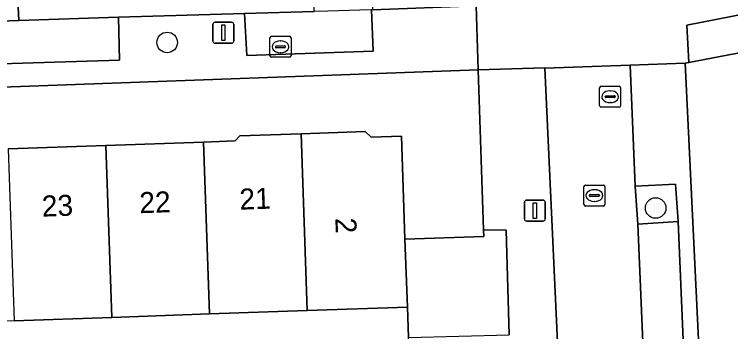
# Model space of a CAD drawing. Extents: x 162250 to 162661, y 380743 to 381606.
# Drawn here: x 162369.49 to 162403.59, y 381101.54 to 381116.65 of the extents above; entities that cross this region are included whole.
import ezdxf

# ---------------------------------------------------------------- set-up
doc = ezdxf.new("R2010")
doc.units = 0
for name, color, linetype in [('IMGEO_Boom', 7, 'Continuous'), ('IMGEO_Brandkraan', 7, 'Continuous'), ('IMGEO_Erf', 7, 'Continuous'), ('IMGEO_Groenvoorziening', 7, 'Continuous'), ('IMGEO_Kolk', 7, 'Continuous'), ('IMGEO_Lichtmast', 7, 'Continuous'), ('IMGEO_Pand', 7, 'Continuous'), ('IMGEO_Pand_nummerreeks', 7, 'Continuous'), ('IMGEO_Parkeervlak_open', 7, 'Continuous'), ('IMGEO_Rijbaan_lokaal_open', 7, 'Continuous'), ('IMGEO_Rioolput', 7, 'Continuous'), ('IMGEO_Voetpad_open', 7, 'Continuous'), ('IMGEO_Woonerf_open', 7, 'Continuous')]:
    doc.layers.add(name, color=color, linetype=linetype)

msp = doc.modelspace()

# ---------------------------------------------------------------- linework, layer by layer
at = {"layer": 'IMGEO_Boom'}
for centre in [(162376.767, 381115.316), (162400.019, 381107.43)]:
    msp.add_circle(centre, 0.489, dxfattribs=at)
at = {"layer": 'IMGEO_Brandkraan'}
for p, q in [((162381.66, 381114.681), (162381.66, 381115.533)), ((162381.735, 381115.607), (162382.587, 381115.607)), ((162382.148, 381115.387), (162382.173, 381115.387)), ((162382.661, 381115.533), (162382.661, 381114.681)), ((162381.919, 381115.101), (162381.919, 381115.113)), ((162382.357, 381115.064), (162381.959, 381115.064)), ((162381.962, 381115.15), (162382.36, 381115.15)), ((162382.403, 381115.113), (162382.403, 381115.101)), ((162382.171, 381114.827), (162382.146, 381114.827)), ((162382.587, 381114.607), (162381.735, 381114.607))]:
    msp.add_line(p, q, dxfattribs=at)
for points in [[(162381.66, 381114.681), (162381.66, 381115.533)], [(162381.735, 381115.607), (162382.587, 381115.607)], [(162382.661, 381115.533), (162382.661, 381114.681)], [(162382.587, 381114.607), (162381.735, 381114.607)]]:
    msp.add_lwpolyline(points, dxfattribs=at)
for centre, radius, start, end in [((162381.737, 381115.531), 0.0765, 91.552, 178.448), ((162381.737, 381115.531), 0.0765, 91.552, 178.448), ((162382.585, 381115.531), 0.0765, 1.552, 88.448), ((162382.585, 381115.531), 0.0765, 1.552, 88.448), ((162381.959, 381115.11), 0.0403, 85.8775, 175.7526), ((162381.956, 381115.1), 0.0366, 178.938, 274.7102), ((162382.36, 381115.107), 0.043, 264.8664, 352.4533), ((162382.364, 381115.112), 0.0386, 1.7309, 96.639), ((162381.737, 381114.683), 0.0765, 181.552, 268.448), ((162381.737, 381114.683), 0.0765, 181.552, 268.448), ((162382.585, 381114.683), 0.0765, 271.552, 358.448), ((162382.585, 381114.683), 0.0765, 271.552, 358.448)]:
    msp.add_arc(centre, radius, start, end, dxfattribs=at)
for centre, major_axis, ratio, start_param, end_param in [((162382.147, 381115.107), (-0.387, 0.002), 0.722429, 4.712389, 7.853982), ((162382.172, 381115.107), (-0.39, 0.002), 0.717154, 1.570796, 4.712389)]:
    msp.add_ellipse(centre, major_axis=major_axis, ratio=ratio, start_param=start_param, end_param=end_param, dxfattribs=at)
at = {"layer": 'IMGEO_Erf'}
for points in [[(162431.678, 381120.144), (162401.595, 381114.357), (162401.417, 381114.323), (162402.29, 381096.222)], [(162369.204, 381110.243), (162373.852, 381110.406), (162378.499, 381110.569), (162380.002, 381110.622), (162380.228, 381110.865), (162383.138, 381110.967), (162386.185, 381111.074), (162386.47, 381110.808), (162387.913, 381110.859), (162388.086, 381105.942), (162391.838, 381106.067), (162391.827, 381106.387), (162391.565, 381114.004), (162369.777, 381113.218), (162361.251, 381112.919)]]:
    msp.add_lwpolyline(points, dxfattribs=at)
msp.add_lwpolyline([(162388.259, 381101.259), (162388.199, 381102.715), (162383.433, 381102.548), (162378.785, 381102.385), (162374.138, 381102.222), (162369.49, 381102.058), (162364.843, 381101.895), (162360.195, 381101.732), (162355.43, 381101.565), (162355.673, 381096.587), (162356.751, 381096.538), (162360.382, 381096.37), (162365.043, 381096.154), (162369.704, 381095.939), (162369.667, 381096.991), (162369.702, 381096.992), (162369.668, 381097.959), (162374.281, 381098.121), (162378.928, 381098.284), (162383.372, 381098.44), (162383.577, 381098.447), (162388.368, 381098.616), (162388.35, 381099.05)], close=True, dxfattribs=at)
at = {"layer": 'IMGEO_Groenvoorziening'}
msp.add_lwpolyline([(162399.178, 381106.658), (162401.091, 381106.793), (162400.964, 381108.569), (162399.043, 381108.473)], close=True, dxfattribs=at)
at = {"layer": 'IMGEO_Kolk'}
for p, q in [((162396.678, 381108.524), (162397.53, 381108.524)), ((162396.603, 381107.598), (162396.603, 381108.45)), ((162397.091, 381108.304), (162397.116, 381108.304)), ((162397.604, 381108.45), (162397.604, 381107.598)), ((162396.862, 381108.018), (162396.862, 381108.03)), ((162397.3, 381107.981), (162396.902, 381107.981)), ((162396.905, 381108.067), (162397.303, 381108.067)), ((162397.346, 381108.03), (162397.346, 381108.018)), ((162397.53, 381107.524), (162396.678, 381107.524)), ((162397.114, 381107.744), (162397.089, 381107.744))]:
    msp.add_line(p, q, dxfattribs=at)
for points in [[(162396.678, 381108.524), (162397.53, 381108.524)], [(162396.603, 381107.598), (162396.603, 381108.45)], [(162397.604, 381108.45), (162397.604, 381107.598)], [(162397.53, 381107.524), (162396.678, 381107.524)]]:
    msp.add_lwpolyline(points, dxfattribs=at)
for centre, radius, start, end in [((162396.68, 381108.448), 0.0765, 91.552, 178.448), ((162396.68, 381108.448), 0.0765, 91.552, 178.448), ((162397.528, 381108.448), 0.0765, 1.552, 88.448), ((162397.528, 381108.448), 0.0765, 1.552, 88.448), ((162396.902, 381108.027), 0.0403, 85.8775, 175.7526), ((162396.899, 381108.017), 0.0366, 178.938, 274.7102), ((162397.303, 381108.024), 0.043, 264.8664, 352.4533), ((162397.307, 381108.029), 0.0386, 1.7309, 96.639), ((162396.68, 381107.6), 0.0765, 181.552, 268.448), ((162396.68, 381107.6), 0.0765, 181.552, 268.448), ((162397.528, 381107.6), 0.0765, 271.552, 358.448), ((162397.528, 381107.6), 0.0765, 271.552, 358.448)]:
    msp.add_arc(centre, radius, start, end, dxfattribs=at)
for centre, major_axis, ratio, start_param, end_param in [((162397.09, 381108.024), (-0.387, 0.002), 0.722429, 4.712389, 7.853982), ((162397.115, 381108.024), (-0.39, 0.002), 0.717154, 1.570796, 4.712389)]:
    msp.add_ellipse(centre, major_axis=major_axis, ratio=ratio, start_param=start_param, end_param=end_param, dxfattribs=at)
at = {"layer": 'IMGEO_Lichtmast'}
for p, q in [((162378.945, 381115.377), (162378.945, 381116.177)), ((162378.945, 381116.177), (162378.945, 381115.377)), ((162379.045, 381116.277), (162379.835, 381116.277)), ((162379.835, 381116.277), (162379.045, 381116.277)), ((162379.935, 381116.177), (162379.935, 381115.377)), ((162379.935, 381115.377), (162379.935, 381116.177)), ((162379.835, 381115.277), (162379.045, 381115.277)), ((162379.045, 381115.277), (162379.835, 381115.277)), ((162393.875, 381107.807), (162394.665, 381107.807)), ((162394.665, 381107.807), (162393.875, 381107.807)), ((162393.775, 381106.907), (162393.775, 381107.707)), ((162393.775, 381107.707), (162393.775, 381106.907)), ((162394.765, 381107.707), (162394.765, 381106.907)), ((162394.765, 381106.907), (162394.765, 381107.707)), ((162394.665, 381106.807), (162393.875, 381106.807)), ((162393.875, 381106.807), (162394.665, 381106.807))]:
    msp.add_line(p, q, dxfattribs=at)
for points in [[(162379.365, 381116.152), (162379.515, 381116.152), (162379.515, 381115.402), (162379.365, 381115.402), (162379.365, 381116.152)], [(162394.195, 381107.682), (162394.345, 381107.682), (162394.345, 381106.932), (162394.195, 381106.932), (162394.195, 381107.682)]]:
    msp.add_lwpolyline(points, dxfattribs=at)
for centre, start, end in [((162379.045, 381116.177), 90, 180), ((162379.045, 381116.177), 90, 180), ((162379.835, 381116.177), 0, 90), ((162379.835, 381116.177), 360, 90), ((162379.045, 381115.377), 180, 270), ((162379.045, 381115.377), 180, 270), ((162379.835, 381115.377), 270, 0), ((162379.835, 381115.377), 270, 0), ((162393.875, 381107.707), 90, 180), ((162393.875, 381107.707), 90, 180), ((162394.665, 381107.707), 0, 90), ((162394.665, 381107.707), 360, 90), ((162393.875, 381106.907), 180, 270), ((162393.875, 381106.907), 180, 270), ((162394.665, 381106.907), 270, 0), ((162394.665, 381106.907), 270, 0)]:
    msp.add_arc(centre, 0.1, start, end, dxfattribs=at)
at = {"layer": 'IMGEO_Pand'}
for points in [[(162383.138, 381110.967), (162380.228, 381110.865), (162380.002, 381110.622), (162378.499, 381110.569), (162378.785, 381102.385), (162383.433, 381102.548)], [(162383.138, 381110.967), (162383.433, 381102.548), (162388.199, 381102.715), (162388.086, 381105.942), (162387.913, 381110.859), (162386.47, 381110.808), (162386.185, 381111.074)], [(162378.499, 381110.569), (162373.852, 381110.406), (162374.138, 381102.222), (162378.785, 381102.385)], [(162373.852, 381110.406), (162369.204, 381110.243), (162369.49, 381102.058), (162374.138, 381102.222)]]:
    msp.add_lwpolyline(points, close=True, dxfattribs=at)
at = {"layer": 'IMGEO_Parkeervlak_open'}
for points in [[(162386.5, 381116.867), (162385.931, 381116.85), (162384.408, 381116.804), (162383.758, 381116.785), (162380.448, 381116.685), (162380.553, 381114.699), (162386.571, 381114.901)], [(162374.447, 381116.522), (162369.712, 381116.357), (162356.462, 381115.897), (162356.514, 381113.92), (162374.504, 381114.474)], [(162399.638, 381095.809), (162401.545, 381095.89), (162401.091, 381106.793), (162399.178, 381106.658)], [(162388.259, 381101.259), (162393.043, 381101.39), (162392.907, 381106.38), (162391.827, 381106.387), (162391.838, 381106.067), (162388.086, 381105.942), (162388.199, 381102.715)]]:
    msp.add_lwpolyline(points, close=True, dxfattribs=at)
at = {"layer": 'IMGEO_Rijbaan_lokaal_open'}
msp.add_lwpolyline([(162399.043, 381108.473), (162398.809, 381114.226), (162394.749, 381114.092), (162395.702, 381093.475), (162395.795, 381091.672), (162396.822, 381070.473), (162396.904, 381068.678), (162397.097, 381066.528), (162401.144, 381066.824), (162400.95, 381068.926), (162400.435, 381079.665), (162400.337, 381081.473), (162399.709, 381094.596), (162399.638, 381095.809), (162399.178, 381106.658)], close=True, dxfattribs=at)
at = {"layer": 'IMGEO_Rioolput'}
for p, q in [((162397.352, 381112.304), (162397.352, 381113.156)), ((162397.427, 381113.23), (162398.279, 381113.23)), ((162397.84, 381113.01), (162397.865, 381113.01)), ((162398.353, 381113.156), (162398.353, 381112.304)), ((162397.611, 381112.724), (162397.611, 381112.736)), ((162398.049, 381112.687), (162397.651, 381112.687)), ((162397.654, 381112.773), (162398.052, 381112.773)), ((162398.095, 381112.736), (162398.095, 381112.724)), ((162398.279, 381112.23), (162397.427, 381112.23)), ((162397.863, 381112.45), (162397.838, 381112.45))]:
    msp.add_line(p, q, dxfattribs=at)
for points in [[(162397.352, 381112.304), (162397.352, 381113.156)], [(162397.427, 381113.23), (162398.279, 381113.23)], [(162398.353, 381113.156), (162398.353, 381112.304)], [(162398.279, 381112.23), (162397.427, 381112.23)]]:
    msp.add_lwpolyline(points, dxfattribs=at)
for centre, radius, start, end in [((162397.429, 381113.154), 0.0765, 91.552, 178.448), ((162397.429, 381113.154), 0.0765, 91.552, 178.448), ((162398.277, 381113.154), 0.0765, 1.552, 88.448), ((162398.277, 381113.154), 0.0765, 1.552, 88.448), ((162397.651, 381112.733), 0.0403, 85.8775, 175.7526), ((162397.648, 381112.723), 0.0366, 178.938, 274.7102), ((162398.052, 381112.73), 0.043, 264.8664, 352.4533), ((162398.056, 381112.735), 0.0386, 1.7309, 96.639), ((162397.429, 381112.306), 0.0765, 181.552, 268.448), ((162397.429, 381112.306), 0.0765, 181.552, 268.448), ((162398.277, 381112.306), 0.0765, 271.552, 358.448), ((162398.277, 381112.306), 0.0765, 271.552, 358.448)]:
    msp.add_arc(centre, radius, start, end, dxfattribs=at)
for centre, major_axis, ratio, start_param, end_param in [((162397.839, 381112.73), (-0.387, 0.002), 0.722429, 4.712389, 7.853982), ((162397.864, 381112.73), (-0.39, 0.002), 0.717154, 1.570796, 4.712389)]:
    msp.add_ellipse(centre, major_axis=major_axis, ratio=ratio, start_param=start_param, end_param=end_param, dxfattribs=at)
at = {"layer": 'IMGEO_Voetpad_open'}
for points in [[(162431.678, 381120.144), (162440.223, 381121.823), (162443.348, 381122.437), (162443.007, 381124.274), (162439.872, 381123.692), (162425.704, 381120.904), (162425.183, 381123.553), (162409.493, 381120.503), (162410.022, 381117.819), (162401.509, 381116.144), (162401.595, 381114.357)], [(162380.448, 381116.685), (162374.447, 381116.522), (162374.504, 381114.474), (162356.514, 381113.92), (162356.462, 381115.897), (162355.551, 381115.867), (162355.614, 381113.919), (162351.979, 381113.737), (162350.397, 381112.399), (162350.364, 381111.754), (162351.426, 381111.7), (162352.593, 381112.69), (162361.251, 381112.919), (162369.777, 381113.218), (162391.565, 381114.004), (162391.47, 381117.053), (162386.541, 381116.869), (162386.5, 381116.867), (162386.571, 381114.901), (162380.553, 381114.699)]]:
    msp.add_lwpolyline(points, close=True, dxfattribs=at)
for points in [[(162402.29, 381096.222), (162401.417, 381114.323), (162398.809, 381114.226), (162399.043, 381108.473), (162400.964, 381108.569), (162401.091, 381106.793), (162401.545, 381095.89)], [(162395.702, 381093.475), (162394.749, 381114.092), (162394.749, 381114.098), (162391.565, 381114.004), (162391.827, 381106.387), (162392.907, 381106.38), (162393.043, 381101.39)]]:
    msp.add_lwpolyline(points, dxfattribs=at)
at = {"layer": 'IMGEO_Woonerf_open'}
for points in [[(162402.409, 381121.718), (162401.426, 381121.617), (162386.393, 381121.126), (162386.541, 381116.869), (162391.47, 381117.053), (162391.565, 381114.004), (162394.749, 381114.098), (162394.749, 381114.092), (162398.809, 381114.226), (162401.417, 381114.323), (162401.595, 381114.357), (162401.509, 381116.144), (162410.022, 381117.819), (162409.493, 381120.503), (162425.183, 381123.553), (162425.704, 381120.904), (162439.872, 381123.692), (162443.007, 381124.274), (162446.181, 381124.863)], [(162352.711, 381115.731), (162355.551, 381115.867), (162356.462, 381115.897), (162369.712, 381116.357), (162369.492, 381120.515), (162351.462, 381120.034), (162345.564, 381119.398), (162345.269, 381119.366)]]:
    msp.add_lwpolyline(points, dxfattribs=at)
msp.add_lwpolyline([(162383.633, 381121.036), (162379.694, 381120.907), (162375.842, 381120.781), (162374.95, 381120.752), (162371.488, 381120.602), (162369.492, 381120.515), (162369.712, 381116.357), (162374.447, 381116.522), (162380.448, 381116.685), (162383.758, 381116.785)], close=True, dxfattribs=at)

# ---------------------------------------------------------------- texts
at = {"layer": 'IMGEO_Pand_nummerreeks'}
for s, rotation, p in [('22', 2.0122, (162375.461, 381107.18)), ('21', 2.0122, (162380.224, 381107.348)), ('23', 2.0122, (162370.817, 381107.017)), ('2', 272.0113, (162384.768, 381106.949))]:
    msp.add_text(s, height=1, rotation=rotation, dxfattribs=at).set_placement(p)

doc.saveas('drawing.dxf')
